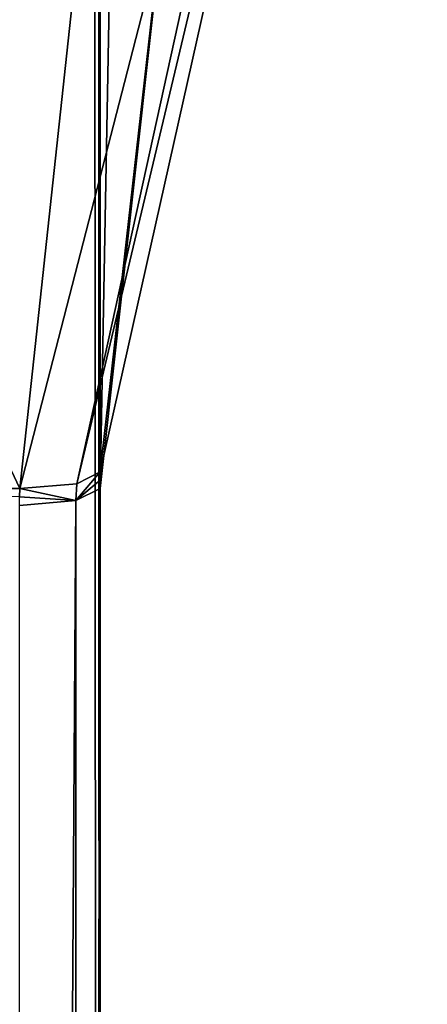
# Model space of a CAD drawing. Header units: millimetres. Extents: x -365 to 365, y -678 to 20.
# Tile 604 of 656: x 4.7 to 6.22, y -43.63 to -39.97. Entities that reach past the tile are written whole.
import ezdxf

# ---------------------------------------------------------------- set-up
doc = ezdxf.new("R2010")
doc.units = ezdxf.units.MM
doc.header["$LTSCALE"] = 65.185185
for name, color, linetype in [('249', 7, 'CONTINUOUS'), ('252', 7, 'CONTINUOUS'), ('369', 7, 'CONTINUOUS'), ('370', 7, 'CONTINUOUS'), ('371', 7, 'CONTINUOUS'), ('390', 7, 'CONTINUOUS'), ('391', 7, 'CONTINUOUS'), ('392', 7, 'CONTINUOUS'), ('393', 7, 'CONTINUOUS'), ('394', 7, 'CONTINUOUS')]:
    doc.layers.add(name, color=color, linetype=linetype)

msp = doc.modelspace()

# ---------------------------------------------------------------- linework, layer by layer
at = {"layer": '249', "linetype": 'CONTINUOUS'}
for points in [[(5, -11.7635, 16.85), (5, -74.7, 16.85), (5, -15.4223, 13.5814), (5, -11.7635, 16.85)], [(5, -15.4223, 13.5814), (5, -74.7, 16.85), (5, -18.2021, 9.5387), (5, -15.4223, 13.5814)], [(5, -18.2021, 9.5387), (5, -74.7, 16.85), (5, -41.7104, 9.5388), (5, -18.2021, 9.5387)], [(5, -41.7104, 9.5388), (5, -74.7, 16.85), (5, -41.7104, -13.0355), (5, -41.7104, 9.5388)], [(5, -41.7104, -13.0355), (5, -74.7, 16.85), (5, -74.1478, -6.0272), (5, -41.7104, -13.0355)]]:
    msp.add_3dface(points, dxfattribs=at)
at = {"layer": '252', "linetype": 'CONTINUOUS'}
for points in [[(4.1213, -74.7, 18.9713), (4.9632, -10.8898, 17.3182), (4.0577, -6.3555, 19.0331), (4.1213, -74.7, 18.9713)], [(5, -74.7, 16.85), (4.9632, -10.8898, 17.3182), (4.1213, -74.7, 18.9713), (5, -74.7, 16.85)], [(4.9632, -10.8898, 17.3182), (5, -74.7, 16.85), (4.9909, -11.341, 17.0829), (4.9632, -10.8898, 17.3182)], [(5, -74.7, 16.85), (5, -11.7635, 16.85), (4.9909, -11.341, 17.0829), (5, -74.7, 16.85)]]:
    msp.add_3dface(points, dxfattribs=at)
at = {"layer": '369', "linetype": 'CONTINUOUS'}
for points in [[(5, -41.7104, -13.0355), (4.9121, -74.1926, -6.2345), (4.9089, -41.7559, -13.246), (5, -41.7104, -13.0355)], [(5, -41.7104, -13.0355), (5, -74.1478, -6.0272), (4.9121, -74.1926, -6.2345), (5, -41.7104, -13.0355)], [(4.9121, -74.1926, -6.2345), (4.7, -74.2112, -6.3204), (4.9089, -41.7559, -13.246), (4.9121, -74.1926, -6.2345)], [(4.9089, -41.7559, -13.246), (4.7, -74.2112, -6.3204), (4.7, -41.7738, -13.3287), (4.9089, -41.7559, -13.246)]]:
    msp.add_3dface(points, dxfattribs=at)
at = {"layer": '370', "linetype": 'CONTINUOUS'}
for points in [[(5, -41.6798, -13.0422), (4.9089, -41.7559, -13.246), (5.0001, -41.6492, -13.049), (5, -41.6798, -13.0422)], [(5.0001, -41.6492, -13.049), (4.9089, -41.7559, -13.246), (4.9124, -41.694, -13.2559), (5.0001, -41.6492, -13.049)], [(5, -41.7104, -13.0355), (4.9089, -41.7559, -13.246), (5, -41.6798, -13.0422), (5, -41.7104, -13.0355)], [(4.7001, -41.7104, -13.3424), (4.9089, -41.7559, -13.246), (4.7, -41.7421, -13.3356), (4.7001, -41.7104, -13.3424)], [(4.9089, -41.7559, -13.246), (4.7001, -41.7104, -13.3424), (4.9124, -41.694, -13.2559), (4.9089, -41.7559, -13.246)], [(4.9089, -41.7559, -13.246), (4.7, -41.7738, -13.3287), (4.7, -41.7421, -13.3356), (4.9089, -41.7559, -13.246)]]:
    msp.add_3dface(points, dxfattribs=at)
at = {"layer": '371', "linetype": 'CONTINUOUS'}
msp.add_3dface([(4.7001, -41.7104, -13.3424), (4.7, -41.7421, -13.3356), (2.8001, -41.7104, -13.3424), (4.7001, -41.7104, -13.3424)], dxfattribs=at)
at = {"layer": '390', "linetype": 'CONTINUOUS'}
for points in [[(4.7001, -41.7104, -13.3424), (2.8001, -41.7104, -13.3424), (3.1549, -38.4455, -13.9457), (4.7001, -41.7104, -13.3424)], [(4.7001, -41.7104, -13.3424), (3.1549, -38.4455, -13.9457), (5.009, -38.8604, -13.9443), (4.7001, -41.7104, -13.3424)]]:
    msp.add_3dface(points, dxfattribs=at)
at = {"layer": '391', "linetype": 'CONTINUOUS'}
for points in [[(4.9124, -41.694, -13.2559), (4.7001, -41.7104, -13.3424), (6.1184, -36.2146, -14.4354), (4.9124, -41.694, -13.2559)], [(4.7001, -41.7104, -13.3424), (5.009, -38.8604, -13.9443), (6.1184, -36.2146, -14.4354), (4.7001, -41.7104, -13.3424)], [(6.218, -36.2164, -14.224), (4.9124, -41.694, -13.2559), (6.1184, -36.2146, -14.4354), (6.218, -36.2164, -14.224)], [(5.0001, -41.6492, -13.049), (4.9124, -41.694, -13.2559), (6.218, -36.2164, -14.224), (5.0001, -41.6492, -13.049)], [(5.0001, -41.6492, -13.049), (6.218, -36.2164, -14.224), (5.3155, -38.864, -13.6511), (5.0001, -41.6492, -13.049)]]:
    msp.add_3dface(points, dxfattribs=at)
at = {"layer": '392', "linetype": 'CONTINUOUS'}
for points in [[(5, -41.7104, 9.5388), (5.0001, -41.6492, -13.049), (5.3145, -38.8682, 6.4244), (5, -41.7104, 9.5388)], [(5.0001, -41.6492, -13.049), (5.3155, -38.864, -13.6511), (5.3145, -38.8682, 6.4244), (5.0001, -41.6492, -13.049)], [(5, -41.7104, 9.5388), (5, -41.6798, -13.0422), (5.0001, -41.6492, -13.049), (5, -41.7104, 9.5388)], [(5, -41.7104, 9.5388), (5, -41.7104, -13.0355), (5, -41.6798, -13.0422), (5, -41.7104, 9.5388)]]:
    msp.add_3dface(points, dxfattribs=at)
at = {"layer": '393', "linetype": 'CONTINUOUS'}
msp.add_3dface([(5, -41.7104, 9.5388), (5.3145, -38.8682, 6.4244), (5.0784, -37.4943, 9.0131), (5, -41.7104, 9.5388)], dxfattribs=at)
at = {"layer": '394', "linetype": 'CONTINUOUS'}
msp.add_3dface([(5, -18.2021, 9.5387), (5, -41.7104, 9.5388), (5.0784, -37.4943, 9.0131), (5, -18.2021, 9.5387)], dxfattribs=at)

doc.saveas('drawing.dxf')
